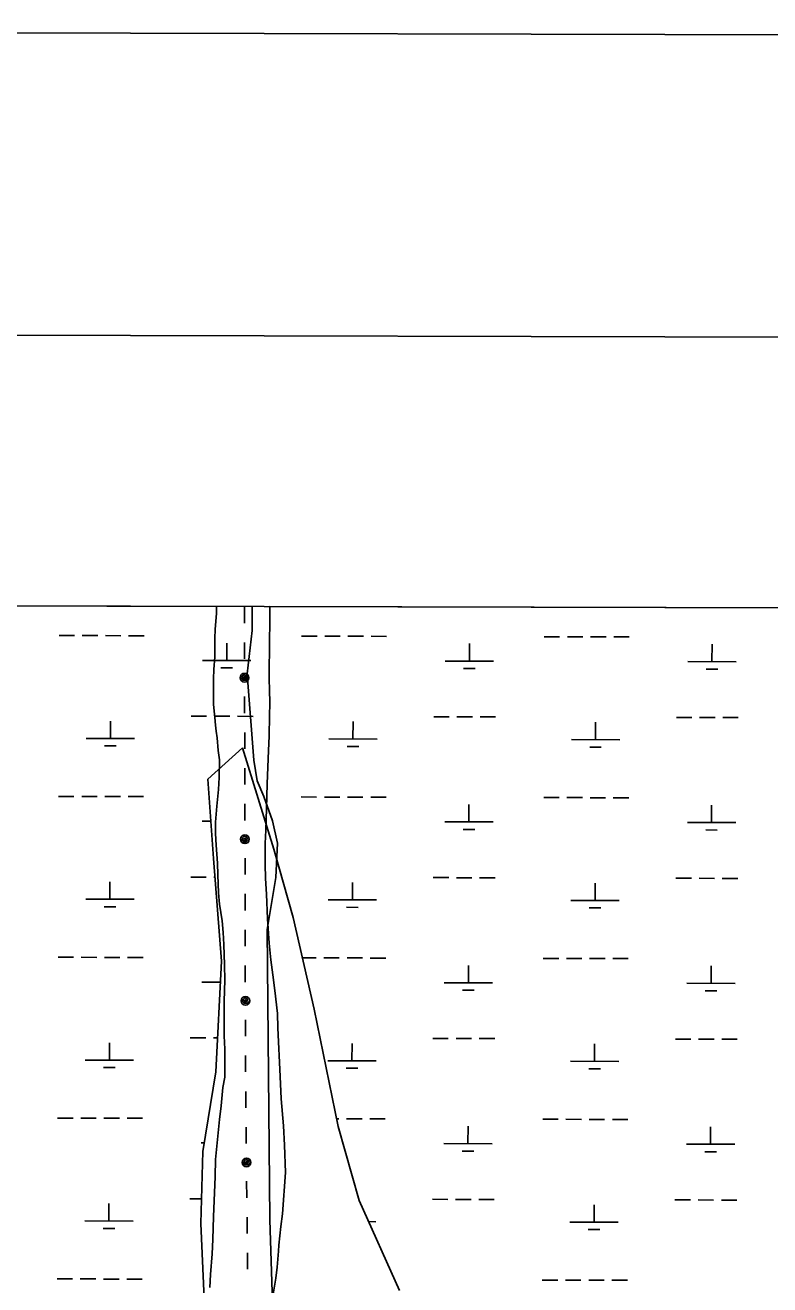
# Model space of a CAD drawing. Extents: x 3172297 to 3210190, y 958463 to 983887.
# Drawn here: x 3179346 to 3180887, y 980700 to 983303 of the extents above; entities that cross this region are included whole.
import ezdxf

# ---------------------------------------------------------------- set-up
doc = ezdxf.new("R2010")
doc.units = 0
for name, color, linetype in [('G-ANNO-NPLT', 7, 'Continuous'), ('V-ANNO-SYMB', 7, 'Continuous'), ('V-SITE-VEGE', 7, 'Continuous'), ('V-TOPO-SHOR', 7, 'Continuous'), ('V-UTIL-LINE', 7, 'Continuous'), ('V-WETL-SWMP', 7, 'Continuous')]:
    doc.layers.add(name, color=color, linetype=linetype)

msp = doc.modelspace()

# ---------------------------------------------------------------- linework, layer by layer
at = {"layer": 'G-ANNO-NPLT'}
msp.add_lwpolyline([(3172880.1, 959136.8), (3209546.6, 959046.2), (3209606.4, 983212.7), (3172939.8, 983303.4)], close=True, dxfattribs=at)
at = {"layer": 'V-ANNO-SYMB'}
msp.add_lwpolyline([(3175631.7, 959755.1), (3208714.8, 959673.3), (3208771.5, 982589.8), (3175688.4, 982671.6), (3175631.7, 959755.1)], dxfattribs=at)
at = {"layer": 'V-SITE-VEGE'}
for p, q in [((3176592.5, 982109.6), (3179741.8, 982101.8)), ((3179741.8, 982101.8), (3179742.2, 982087.9)), ((3179852.4, 982061.5), (3179852.6, 982101.5)), ((3179852.6, 982101.5), (3187929.6, 982081.5)), ((3179742.2, 982087.9), (3179739.6, 982054.3)), ((3179739.6, 982054.3), (3179738.7, 982036.4)), ((3179851.4, 982037.3), (3179852.4, 982061.5)), ((3179738.7, 982036.4), (3179738.4, 981998.1)), ((3179850.8, 981949.9), (3179851.4, 982037.3)), ((3179738.4, 981998.1), (3179736.7, 981971.6)), ((3179736.7, 981971.6), (3179735.8, 981952.1)), ((3179735.8, 981952.1), (3179735.6, 981920.8)), ((3179851.5, 981931.1), (3179850.8, 981949.9)), ((3179735.6, 981920.8), (3179736.2, 981899)), ((3179852.1, 981901.5), (3179851.5, 981931.1)), ((3179736.2, 981899), (3179738.4, 981872.4)), ((3179851.9, 981876.5), (3179852.1, 981901.5)), ((3179738.4, 981872.4), (3179739.8, 981856.8)), ((3179850.9, 981833.6), (3179851.9, 981876.5)), ((3179739.8, 981856.8), (3179741.3, 981844.3)), ((3179741.3, 981844.3), (3179743.6, 981830.2)), ((3179743.6, 981830.2), (3179745.7, 981804.4)), ((3179849.9, 981803.9), (3179850.9, 981833.6)), ((3179745.7, 981804.4), (3179748, 981784.9)), ((3179848.1, 981769.6), (3179849.9, 981803.9)), ((3179748, 981784.9), (3179747.7, 981748.2)), ((3179847.1, 981735.2), (3179848.1, 981769.6)), ((3179747.7, 981748.2), (3179746, 981723.3)), ((3179845.2, 981684.5), (3179847.1, 981735.2)), ((3179746, 981723.3), (3179742.6, 981688.9)), ((3179742.6, 981688.9), (3179740.1, 981656.1)), ((3179844.1, 981639.2), (3179845.2, 981684.5)), ((3179740.1, 981656.1), (3179739.9, 981632.7)), ((3179739.9, 981632.7), (3179741.3, 981608.5)), ((3179843.1, 981611.9), (3179844.1, 981639.2)), ((3179741.3, 981608.5), (3179744.2, 981571)), ((3179842.9, 981568.9), (3179843.1, 981611.9)), ((3179744.2, 981571), (3179744.8, 981546.8)), ((3179843.5, 981539.3), (3179842.9, 981568.9)), ((3179744.8, 981546.8), (3179746.1, 981510.1)), ((3179845.6, 981507.2), (3179843.5, 981539.3)), ((3179746.1, 981510.1), (3179748.3, 981486.7)), ((3179847.6, 981456.5), (3179845.6, 981507.2)), ((3179748.3, 981486.7), (3179753.6, 981452.3)), ((3179753.6, 981452.3), (3179755.7, 981428.1)), ((3179851.2, 981405.7), (3179847.6, 981456.5)), ((3179755.7, 981428.1), (3179757.1, 981403.1)), ((3179757.1, 981403.1), (3179758.4, 981360.9)), ((3179854.8, 981371.3), (3179851.2, 981405.7)), ((3179858.5, 981340.1), (3179854.8, 981371.3)), ((3179758.4, 981360.9), (3179759, 981329.7)), ((3179759, 981329.7), (3179757.9, 981286)), ((3179863, 981308), (3179858.5, 981340.1)), ((3179868.1, 981260.4), (3179863, 981308)), ((3179757.9, 981286), (3179757.7, 981257.1)), ((3179757.7, 981257.1), (3179758.2, 981214.1)), ((3179868.7, 981230.7), (3179868.1, 981260.4)), ((3179758.2, 981214.1), (3179759.6, 981186.8)), ((3179873.5, 981130), (3179868.7, 981230.7)), ((3179759.6, 981186.8), (3179759.2, 981129)), ((3179759.2, 981129), (3179755.2, 981107.2)), ((3179875.6, 981083.9), (3179873.5, 981130)), ((3179755.2, 981107.2), (3179751.8, 981069.7)), ((3179880.7, 981028.4), (3179875.6, 981083.9)), ((3179751.8, 981069.7), (3179748.5, 981041.7)), ((3179748.5, 981041.7), (3179743.5, 980993.3)), ((3179882.7, 980988.6), (3179880.7, 981028.4)), ((3179743.5, 980993.3), (3179740.2, 980958.9)), ((3179884.7, 980931.6), (3179882.7, 980988.6)), ((3179740.2, 980958.9), (3179739.1, 980923.8)), ((3179878.7, 980846.5), (3179884.7, 980931.6)), ((3179739.1, 980923.8), (3179737.2, 980873.1)), ((3179737.2, 980873.1), (3179736.2, 980841.1)), ((3179736.2, 980841.1), (3179734.4, 980793.5)), ((3179875.4, 980820), (3179878.7, 980846.5)), ((3179871.2, 980781.8), (3179875.4, 980820)), ((3179734.4, 980793.5), (3179733.4, 980763.8)), ((3179870.4, 980769.3), (3179871.2, 980781.8)), ((3179733.4, 980763.8), (3179730, 980720.9)), ((3179867.8, 980736.5), (3179870.4, 980769.3)), ((3179730, 980720.9), (3179728.3, 980694.4)), ((3179864.5, 980713.1), (3179867.8, 980736.5)), ((3179858.8, 980676.5), (3179864.5, 980713.1))]:
    msp.add_line(p, q, dxfattribs=at)
at = {"layer": 'V-TOPO-SHOR'}
msp.add_lwpolyline([(3179862.3, 980534.2), (3179852.4, 980834.2), (3179846.7, 981434.2), (3179864.8, 981541.3), (3179868.6, 981612.7), (3179858, 981659.1), (3179840.2, 981709.2), (3179826, 981741.3), (3179819, 981784.2), (3179805.2, 981962.8), (3179816.1, 982052), (3179816.2, 982102)], dxfattribs=at)
at = {"layer": 'V-UTIL-LINE'}
for points in [[(3179799.7, 982101.6), (3179799.8, 982067.6)], [(3179799.9, 982027.6), (3179800, 981993.6)], [(3179800.1, 981954.6), (3179802.4, 981956.3), (3179800.2, 981957.1), (3179798, 981955.5), (3179798.4, 981952.6), (3179801.8, 981952.4), (3179805.1, 981955.6), (3179803.4, 981959.5), (3179798.7, 981960.8), (3179795.3, 981957.7), (3179794.3, 981953.4), (3179797.4, 981949.6), (3179802.9, 981949.3), (3179809.1, 981954.7), (3179808.4, 981958.1), (3179806.4, 981961), (3179803.5, 981963), (3179800, 981963.6), (3179796.6, 981963), (3179793.7, 981961), (3179791.7, 981958.1), (3179791.1, 981954.6), (3179791.8, 981951.2), (3179793.7, 981948.3), (3179796.6, 981946.3), (3179800.1, 981945.6), (3179803.5, 981946.3), (3179806.5, 981948.3), (3179808.4, 981951.2), (3179809.1, 981954.7)], [(3179800.2, 981915.6), (3179800.3, 981881.6)], [(3179800.4, 981841.6), (3179800.5, 981807.6)], [(3179800.6, 981767.6), (3179800.7, 981733.6)], [(3179800.8, 981693.6), (3179800.9, 981659.6)], [(3179801, 981620.6), (3179803.3, 981622.3), (3179801.1, 981623.1), (3179798.9, 981621.5), (3179799.2, 981618.6), (3179802.6, 981618.4), (3179806, 981621.6), (3179804.2, 981625.5), (3179799.6, 981626.8), (3179796.2, 981623.7), (3179795.2, 981619.4), (3179798.3, 981615.6), (3179803.8, 981615.3), (3179810, 981620.7), (3179809.3, 981624.1), (3179807.3, 981627), (3179804.4, 981629), (3179800.9, 981629.6), (3179797.5, 981629), (3179794.6, 981627), (3179792.6, 981624.1), (3179792, 981620.6), (3179792.6, 981617.2), (3179794.6, 981614.3), (3179797.5, 981612.3), (3179801, 981611.6), (3179804.4, 981612.3), (3179807.3, 981614.3), (3179809.3, 981617.2), (3179810, 981620.7)], [(3179801.1, 981581.6), (3179801.1, 981547.6)], [(3179801.3, 981507.6), (3179801.3, 981473.6)], [(3179801.4, 981433.6), (3179801.5, 981399.6)], [(3179801.6, 981359.6), (3179801.7, 981325.6)], [(3179801.8, 981286.6), (3179804.2, 981288.3), (3179802, 981289.1), (3179799.8, 981287.5), (3179800.1, 981284.6), (3179803.5, 981284.4), (3179806.9, 981287.7), (3179805.1, 981291.5), (3179800.4, 981292.8), (3179797.1, 981289.7), (3179796.1, 981285.4), (3179799.2, 981281.6), (3179804.7, 981281.3), (3179810.8, 981286.7), (3179810.1, 981290.1), (3179808.2, 981293), (3179805.3, 981295), (3179801.8, 981295.6), (3179798.4, 981295), (3179795.5, 981293), (3179793.5, 981290.1), (3179792.8, 981286.6), (3179793.5, 981283.2), (3179795.5, 981280.3), (3179798.4, 981278.3), (3179801.9, 981277.6), (3179805.3, 981278.3), (3179808.2, 981280.3), (3179810.2, 981283.2), (3179810.8, 981286.7)], [(3179801.9, 981247.6), (3179802, 981213.6)], [(3179802.1, 981173.6), (3179802.2, 981145.3), (3179802.3, 981139.6)], [(3179802.7, 981099.6), (3179803, 981065.7)], [(3179803.4, 981025.7), (3179803.7, 980991.7)], [(3179804.1, 980952.7), (3179806.4, 980954.3), (3179804.2, 980955.1), (3179802, 980953.5), (3179802.4, 980950.6), (3179805.8, 980950.4), (3179809.2, 980953.7), (3179807.3, 980957.6), (3179802.6, 980958.8), (3179799.3, 980955.7), (3179798.3, 980951.3), (3179801.5, 980947.6), (3179806.9, 980947.4), (3179813.1, 980952.7), (3179812.4, 980956.2), (3179810.4, 980959.1), (3179807.4, 980961), (3179804, 980961.7), (3179800.6, 980960.9), (3179797.7, 980959), (3179795.7, 980956), (3179795.1, 980952.6), (3179795.8, 980949.1), (3179797.8, 980946.2), (3179800.7, 980944.3), (3179804.2, 980943.7), (3179807.6, 980944.4), (3179810.5, 980946.4), (3179812.4, 980949.3), (3179813.1, 980952.7)], [(3179804.5, 980913.7), (3179804.8, 980879.7)], [(3179805.2, 980839.7), (3179805.5, 980805.7)], [(3179805.9, 980765.7), (3179806.2, 980731.7)]]:
    msp.add_lwpolyline(points, dxfattribs=at)
at = {"layer": 'V-WETL-SWMP'}
for p, q in [((3176592.5, 982109.6), (3181343, 982097.8)), ((3179416.3, 982041.8), (3179448.3, 982041.7)), ((3179464.3, 982041.7), (3179496.3, 982041.6)), ((3179512.3, 982041.6), (3179544.3, 982041.5)), ((3179560.3, 982041.5), (3179592.3, 982041.4)), ((3179763.4, 981990.2), (3179763.5, 982026.2)), ((3179918.1, 982040.6), (3179950.1, 982040.5)), ((3179966.1, 982040.5), (3179998.1, 982040.4)), ((3180014.1, 982040.3), (3180046.1, 982040.3)), ((3180062.1, 982040.2), (3180094.1, 982040.1)), ((3180265.3, 981989), (3180265.4, 982025)), ((3180420, 982039.3), (3180452, 982039.3)), ((3180468, 982039.2), (3180500, 982039.1)), ((3180516, 982039.1), (3180548, 982039)), ((3180564, 982039), (3180596, 982038.9)), ((3180767.1, 981987.8), (3180767.2, 982023.7)), ((3179713.4, 981990.4), (3179813.4, 981990.1)), ((3179751.4, 981974.9), (3179775.4, 981974.8)), ((3180215.3, 981989.1), (3180315.3, 981988.9)), ((3180253.2, 981973.6), (3180277.2, 981973.6)), ((3180717.1, 981987.9), (3180817.1, 981987.6)), ((3180755.1, 981972.4), (3180779.1, 981972.3)), ((3179522.5, 981829.1), (3179522.6, 981865)), ((3179689.7, 981875.1), (3179721.7, 981875)), ((3179737.7, 981874.9), (3179769.7, 981874.9)), ((3179785.7, 981874.8), (3179817.7, 981874.7)), ((3180024.3, 981827.8), (3180024.5, 981863.8)), ((3180191.5, 981873.8), (3180223.5, 981873.7)), ((3180239.5, 981873.7), (3180271.5, 981873.6)), ((3180287.5, 981873.6), (3180319.5, 981873.5)), ((3180693.4, 981872.6), (3180725.4, 981872.5)), ((3180741.4, 981872.5), (3180773.4, 981872.4)), ((3180789.4, 981872.3), (3180821.4, 981872.3)), ((3180526.2, 981826.6), (3180526.3, 981862.6)), ((3179472.5, 981829.2), (3179572.5, 981828.9)), ((3179510.4, 981813.7), (3179534.4, 981813.6)), ((3179974.4, 981828), (3180074.3, 981827.7)), ((3180012.3, 981812.4), (3180036.3, 981812.4)), ((3180476.2, 981826.7), (3180576.2, 981826.5)), ((3180514.2, 981811.2), (3180538.2, 981811.1)), ((3179796, 981809.8), (3179724.5, 981744.7)), ((3179860.9, 981600.4), (3179796, 981809.8)), ((3179724.5, 981744.7), (3179735.9, 981580.9)), ((3179415.3, 981709.3), (3179447.3, 981709.3)), ((3179463.3, 981709.2), (3179495.3, 981709.1)), ((3179511.3, 981709.1), (3179543.3, 981709)), ((3179559.3, 981709), (3179591.3, 981708.9)), ((3179917.2, 981708.1), (3179949.2, 981708)), ((3179965.2, 981708), (3179997.2, 981707.9)), ((3180013.2, 981707.9), (3180045.1, 981707.8)), ((3180061.1, 981707.7), (3180093.1, 981707.7)), ((3180264.3, 981656.5), (3180264.4, 981692.5)), ((3180419, 981706.8), (3180451, 981706.8)), ((3180467, 981706.7), (3180499, 981706.7)), ((3180515, 981706.6), (3180547, 981706.5)), ((3180563, 981706.5), (3180595, 981706.4)), ((3180766.2, 981655.3), (3180766.3, 981691.3)), ((3179712.4, 981657.9), (3179730.6, 981657.8)), ((3180214.3, 981656.6), (3180314.3, 981656.4)), ((3180716.2, 981655.4), (3180816.2, 981655.2)), ((3180252.3, 981641.1), (3180276.2, 981641.1)), ((3180754.1, 981639.9), (3180778.1, 981639.8)), ((3179735.9, 981580.9), (3179752.3, 981368.7)), ((3179900.5, 981459), (3179860.9, 981600.4)), ((3179521.5, 981496.6), (3179521.6, 981532.6)), ((3179688.7, 981542.6), (3179720.7, 981542.5)), ((3179736.7, 981542.5), (3179738.9, 981542.5)), ((3180023.4, 981495.3), (3180023.5, 981531.3)), ((3180190.6, 981541.3), (3180222.6, 981541.3)), ((3180238.6, 981541.2), (3180270.5, 981541.1)), ((3180286.5, 981541.1), (3180318.5, 981541)), ((3180525.2, 981494.1), (3180525.3, 981530.1)), ((3180692.4, 981540.1), (3180724.4, 981540)), ((3180740.4, 981540), (3180772.4, 981539.9)), ((3180788.4, 981539.9), (3180820.4, 981539.8)), ((3179471.5, 981496.7), (3179571.5, 981496.5)), ((3179509.5, 981481.2), (3179533.5, 981481.1)), ((3179973.4, 981495.5), (3180073.4, 981495.2)), ((3180011.3, 981480), (3180035.3, 981479.9)), ((3180475.2, 981494.2), (3180575.2, 981494)), ((3180513.2, 981478.7), (3180537.2, 981478.7)), ((3179944.4, 981269.2), (3179900.5, 981459)), ((3179414.3, 981376.8), (3179446.3, 981376.8)), ((3179462.3, 981376.7), (3179494.3, 981376.6)), ((3179510.3, 981376.6), (3179542.3, 981376.5)), ((3179558.3, 981376.5), (3179590.3, 981376.4)), ((3179752.3, 981368.7), (3179740.6, 981140.2)), ((3179919.8, 981375.6), (3179948.2, 981375.5)), ((3179964.2, 981375.5), (3179996.2, 981375.4)), ((3180012.2, 981375.4), (3180044.2, 981375.3)), ((3180060.2, 981375.2), (3180092.2, 981375.2)), ((3180418, 981374.4), (3180450, 981374.3)), ((3180466, 981374.2), (3180498, 981374.2)), ((3180514, 981374.1), (3180546, 981374)), ((3180562, 981374), (3180594, 981373.9)), ((3180263.3, 981324), (3180263.4, 981360)), ((3180765.2, 981322.8), (3180765.3, 981358.8)), ((3179711.5, 981325.4), (3179750.1, 981325.3)), ((3180213.3, 981324.2), (3180313.3, 981323.9)), ((3180715.2, 981322.9), (3180815.2, 981322.7)), ((3180251.3, 981308.6), (3180275.3, 981308.6)), ((3180753.1, 981307.4), (3180777.1, 981307.3)), ((3179993.5, 981027.2), (3179944.4, 981269.2)), ((3179520.5, 981164.1), (3179520.6, 981200.1)), ((3179687.7, 981210.1), (3179719.7, 981210)), ((3179735.7, 981210), (3179744.2, 981209.9)), ((3180022.4, 981162.9), (3180022.5, 981198.8)), ((3180189.6, 981208.8), (3180221.6, 981208.8)), ((3180237.6, 981208.7), (3180269.6, 981208.6)), ((3180285.6, 981208.6), (3180317.6, 981208.5)), ((3180524.3, 981161.6), (3180524.4, 981197.6)), ((3180691.4, 981207.6), (3180723.4, 981207.5)), ((3180739.4, 981207.5), (3180771.4, 981207.4)), ((3180787.4, 981207.4), (3180819.4, 981207.3)), ((3179470.5, 981164.2), (3179570.5, 981164)), ((3179972.4, 981163), (3180072.4, 981162.7)), ((3180474.3, 981161.7), (3180574.3, 981161.5)), ((3179508.5, 981148.7), (3179532.5, 981148.6)), ((3179740.6, 981140.2), (3179713.6, 980975.1)), ((3180010.4, 981147.5), (3180034.4, 981147.4)), ((3180512.2, 981146.2), (3180536.2, 981146.2)), ((3179413.4, 981044.4), (3179445.4, 981044.3)), ((3179461.4, 981044.2), (3179493.3, 981044.2)), ((3179509.3, 981044.1), (3179541.3, 981044)), ((3179557.3, 981044), (3179589.3, 981043.9)), ((3179990.3, 981042.9), (3179995.2, 981042.9)), ((3180011.2, 981042.9), (3180043.2, 981042.8)), ((3180059.2, 981042.8), (3180091.2, 981042.7)), ((3180417.1, 981041.9), (3180449.1, 981041.8)), ((3180465.1, 981041.8), (3180497.1, 981041.7)), ((3180513.1, 981041.6), (3180545.1, 981041.6)), ((3180561.1, 981041.5), (3180593.1, 981041.4)), ((3180036.9, 980874), (3179993.5, 981027.2)), ((3180262.3, 980991.5), (3180262.5, 981027.5)), ((3180764.2, 980990.3), (3180764.3, 981026.3)), ((3179710.5, 980992.9), (3179716.5, 980992.9)), ((3180212.4, 980991.7), (3180312.3, 980991.4)), ((3180714.2, 980990.4), (3180814.2, 980990.2)), ((3179713.6, 980975.1), (3179709.5, 980826.1)), ((3180250.3, 980976.2), (3180274.3, 980976.1)), ((3180752.2, 980974.9), (3180776.2, 980974.9)), ((3179686.8, 980877.6), (3179710.9, 980877.5)), ((3180120.6, 980687.9), (3180036.9, 980874)), ((3180188.6, 980876.4), (3180220.6, 980876.3)), ((3180236.6, 980876.2), (3180268.6, 980876.2)), ((3180284.6, 980876.1), (3180316.6, 980876)), ((3180690.5, 980875.1), (3180722.5, 980875)), ((3180738.5, 980875), (3180770.5, 980874.9)), ((3180786.5, 980874.9), (3180818.5, 980874.8)), ((3179519.6, 980831.6), (3179519.7, 980867.6)), ((3180523.3, 980829.1), (3180523.4, 980865.1)), ((3179469.6, 980831.7), (3179569.6, 980831.5)), ((3179709.5, 980826.1), (3179723, 980535.2)), ((3180056.6, 980830.3), (3180071.4, 980830.2)), ((3180473.3, 980829.3), (3180573.3, 980829)), ((3179507.5, 980816.2), (3179531.5, 980816.2)), ((3180511.2, 980813.7), (3180535.2, 980813.7)), ((3179412.4, 980711.9), (3179444.4, 980711.8)), ((3179460.4, 980711.8), (3179492.4, 980711.7)), ((3179508.4, 980711.6), (3179540.4, 980711.6)), ((3179556.4, 980711.5), (3179588.4, 980711.4)), ((3180416.1, 980709.4), (3180448.1, 980709.3)), ((3180464.1, 980709.3), (3180496.1, 980709.2)), ((3180512.1, 980709.2), (3180544.1, 980709.1)), ((3180560.1, 980709), (3180592.1, 980709))]:
    msp.add_line(p, q, dxfattribs=at)

doc.saveas('drawing.dxf')
